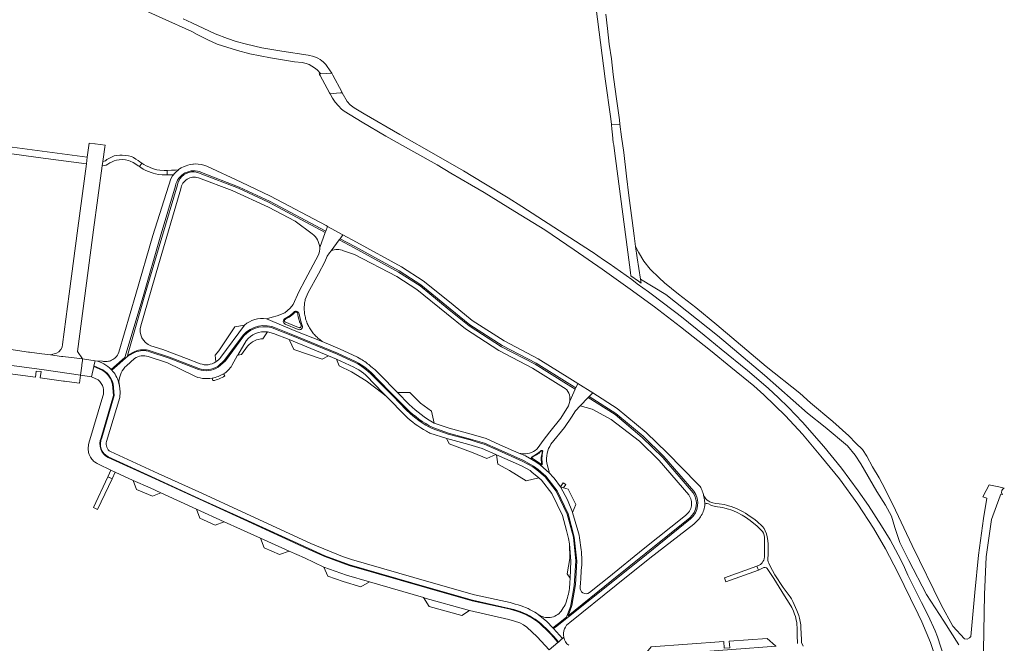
# Model space of a CAD drawing. Extents: x 152825 to 164088, y 457113 to 463005.
# Tile 305 of 364: x 158941 to 159278, y 461232 to 461445. Entities that reach past the tile are written whole.
import ezdxf

# ---------------------------------------------------------------- set-up
doc = ezdxf.new("R2010")
doc.units = 0
doc.header["$LTSCALE"] = 0.5
for name, color, linetype, lineweight in [('B-PV-VH-GESLOTENVERHARDING_ASFALT-GV', 251, 'CONTINUOUS', 18), ('B-PV-VH-GESLOTENVERHARDING_BETON-GV', 251, 'CONTINUOUS', 18), ('B-PV-VH-HALFVERHARDING-GV', 251, 'CONTINUOUS', 18), ('B-PV-VH-HALFVERHARDING_GRASBETONSTEEN-GV', 251, 'CONTINUOUS', 18), ('B-PV-VH-ONVERHARD-GV', 251, 'CONTINUOUS', 18), ('B-PV-VH-ONVERHARD_ZAND-GV', 251, 'CONTINUOUS', 18), ('B-PV-VH-OPENVERHARDING-GV', 251, 'CONTINUOUS', 18), ('B-PV-VH-OPENVERHARDING_BETONSTRAATSTEEN-GV', 251, 'CONTINUOUS', 18), ('B-PV-VH-OPENVERHARDING_SIERBESTRATING-GV', 251, 'CONTINUOUS', 18), ('B-PV-VH-OPENVERHARDING_STRAATBAKSTEEN-GV', 251, 'CONTINUOUS', 18)]:
    doc.layers.add(name, color=color, linetype=linetype, lineweight=lineweight)

msp = doc.modelspace()

# ---------------------------------------------------------------- linework, layer by layer
at = {"layer": 'B-PV-VH-GESLOTENVERHARDING_ASFALT-GV', "flags": 128}
for points in [[(158969.59, 461454.678), (159000, 461440.899), (159001.835, 461439.881), (159005.435, 461438.021), (159008.632, 461436.622), (159011.991, 461435.529), (159015.534, 461434.435), (159019.78, 461433.268), (159026.893, 461431.853), (159035.117, 461430.555), (159037.69, 461430.303), (159039.047, 461429.975), (159040.095, 461429.571), (159041.861, 461428.491), (159042.8, 461427.837), (159044.003, 461426.422), (159045.974, 461426.553), (159047.459, 461426.667), (159047.516, 461426.667), (159047.813, 461426.675), (159046.259, 461428.995), (159045.813, 461429.609), (159045.331, 461430.123), (159044.913, 461430.504), (159044.422, 461430.888), (159043.781, 461431.374), (159043.088, 461431.738), (159041.654, 461432.307), (159039.718, 461432.774), (159030.788, 461434.123), (159023.879, 461435.349), (159018.683, 461436.554), (159015.094, 461437.456), (159012.186, 461438.528), (159007.967, 461440.073), (159000, 461443.836), (158996.995, 461445.223)], [(159257.159, 461226.777), (159254.83, 461234.157), (159253.988, 461236.205), (159251.626, 461241.422), (159249.289, 461245.84), (159244.691, 461255.285), (159243.492, 461257.884), (159242.244, 461260.47), (159238.567, 461267.246), (159235.614, 461272.068), (159231.206, 461279.038), (159227.722, 461283.991), (159222.036, 461291.732), (159215.96, 461299.183), (159208.707, 461307.431), (159203.908, 461312.438), (159200.335, 461315.863), (159197.037, 461318.942), (159194.573, 461321.125), (159189.896, 461325.073), (159180.807, 461332.467), (159175.022, 461337.189), (159167.279, 461343.491), (159165.41, 461344.924), (159163.536, 461346.35), (159161.658, 461347.77), (159159.775, 461349.184), (159157.887, 461350.591), (159155.994, 461351.991), (159154.096, 461353.386), (159152.194, 461354.773), (159150.287, 461356.155), (159148.375, 461357.53), (159146.458, 461358.898), (159144.537, 461360.26), (159142.612, 461361.615), (159140.681, 461362.964), (159138.747, 461364.306), (159136.807, 461365.642), (159136.578, 461365.799), (159112.787, 461381.131), (159108.077, 461384.044), (159099.805, 461389.107), (159092.767, 461393.35), (159083.518, 461398.67), (159071.053, 461405.731), (159058.868, 461412.798), (159055.484, 461414.839), (159054.139, 461415.854), (159053.069, 461417.022), (159051.37, 461419.949), (159051.094, 461419.927), (159050.796, 461419.903), (159049.457, 461419.795), (159047.306, 461419.621), (159047.219, 461419.614), (159048.038, 461418.114), (159048.96, 461416.773), (159050.09, 461415.455), (159051.16, 461414.391), (159051.988, 461413.74), (159058.163, 461409.896), (159066.285, 461405.139), (159075.867, 461399.832), (159083.846, 461395.354), (159088.522, 461392.491), (159095.563, 461388.407), (159099.847, 461385.879), (159110.362, 461379.439), (159120.576, 461373.135), (159130.628, 461366.379), (159140.155, 461359.749), (159149.817, 461352.889), (159158.041, 461346.89), (159166.957, 461340.09), (159177.209, 461331.922), (159184.206, 461326.24), (159192.006, 461319.858), (159195.387, 461316.859), (159202.797, 461309.617), (159208.691, 461303.339), (159214.971, 461295.896), (159221.344, 461288.087), (159227.521, 461279.508), (159232.957, 461271.287), (159236.999, 461264.209), (159241.21, 461256.171), (159245.555, 461247.227), (159248.198, 461241.931), (159249.395, 461239.33), (159252.35, 461232.199), (159256.014, 461221.18)], [(159127.142, 461234.002), (159126.66, 461233.597), (159126.205, 461233.214), (159125.237, 461232.4), (159125.03, 461232.225), (159122.047, 461229.717)]]:
    msp.add_lwpolyline(points, dxfattribs=at)
msp.add_lwpolyline([(159047.933, 461426.449), (159047.813, 461426.675), (159047.516, 461426.667), (159047.459, 461426.667), (159045.974, 461426.553), (159043.512, 461426.389), (159043.628, 461426.176), (159043.811, 461425.842), (159047.023, 461419.963), (159047.219, 461419.614), (159047.306, 461419.621), (159049.457, 461419.795), (159050.796, 461419.903), (159051.094, 461419.927), (159051.37, 461419.949), (159051.202, 461420.267), (159048.176, 461425.989)], close=True, dxfattribs=at)
at = {"layer": 'B-PV-VH-GESLOTENVERHARDING_ASFALT-GV'}
msp.add_lwpolyline([(159128.773, 461231.273, -0.230037), (159127.142, 461234.002)], format="xyb", dxfattribs=at)
at = {"layer": 'B-PV-VH-GESLOTENVERHARDING_BETON-GV'}
for points in [[(159031.862, 461342.89, 0.6775107), (159031.852, 461340.983)], [(159036.625, 461344.464, 0.6599386), (159034.889, 461345.049)], [(159036.362, 461339.143, 0.6762225), (159037.713, 461340.473)], [(159116.266, 461295.687, 0.6182312), (159116.219, 461294.76)]]:
    msp.add_lwpolyline(points, format="xyb", dxfattribs=at)
at = {"layer": 'B-PV-VH-GESLOTENVERHARDING_BETON-GV', "flags": 128}
for points in [[(159031.811, 461341.709), (159031.722, 461341.834), (159031.671, 461341.931), (159031.648, 461342.032), (159031.63, 461342.151), (159031.648, 461342.276), (159031.671, 461342.391), (159031.736, 461342.51), (159031.828, 461342.584), (159032.105, 461342.748), (159032.562, 461342.947), (159033.205, 461343.31), (159033.673, 461343.625), (159034.153, 461344.011), (159034.691, 461344.468), (159035.23, 461345.006), (159035.429, 461345.076), (159035.686, 461345.076), (159035.862, 461345.017), (159036.014, 461344.924), (159036.119, 461344.772), (159036.154, 461344.596), (159036.213, 461344.082), (159036.33, 461343.415), (159036.505, 461342.712), (159036.634, 461342.256), (159036.727, 461341.94), (159036.821, 461341.694), (159036.973, 461341.355), (159037.291, 461340.523), (159037.301, 461340.377), (159037.285, 461340.187), (159037.258, 461340.051), (159037.19, 461339.938), (159037.067, 461339.843), (159036.89, 461339.761), (159036.727, 461339.743), (159036.412, 461339.83)], [(159116.252, 461295.17), (159116.202, 461295.292), (159116.193, 461295.378), (159116.202, 461295.448), (159116.247, 461295.527), (159116.351, 461295.599), (159116.497, 461295.682), (159116.792, 461295.826), (159117.08, 461295.955), (159117.765, 461296.301), (159118.262, 461296.639), (159118.615, 461296.913), (159118.917, 461297.201), (159119.242, 461297.583), (159119.357, 461297.648), (159119.508, 461297.662), (159119.602, 461297.64), (159119.695, 461297.568), (159119.739, 461297.496), (159119.739, 461297.352), (159119.667, 461296.992), (159119.45, 461295.89), (159119.407, 461295.545), (159119.371, 461295.105), (159119.364, 461294.645), (159119.386, 461294.335), (159119.414, 461293.946), (159119.429, 461293.593), (159119.443, 461293.442), (159119.422, 461293.348), (159119.335, 461293.255), (159119.198, 461293.226), (159119.083, 461293.276)]]:
    msp.add_lwpolyline(points, close=True, dxfattribs=at)
for points in [[(159034.889, 461345.049), (159033.559, 461343.856), (159031.862, 461342.89)], [(159037.713, 461340.473), (159037.098, 461342.298), (159036.625, 461344.464)], [(159031.852, 461340.983), (159036.362, 461339.143)], [(159116.219, 461294.76), (159117.538, 461293.923), (159119.023, 461292.905), (159119.195, 461292.902), (159119.324, 461292.893), (159119.461, 461292.907), (159119.535, 461292.939), (159119.654, 461293.021), (159119.723, 461293.141), (159119.741, 461293.269), (159119.755, 461293.448), (159119.718, 461293.759), (159119.645, 461294.117), (159119.612, 461294.31), (159119.599, 461294.631), (159119.608, 461294.975), (159119.622, 461295.265), (159119.663, 461295.801), (159119.7, 461296.229), (159119.736, 461296.545), (159119.782, 461296.77), (159119.865, 461297.246), (159119.897, 461297.416), (159119.888, 461297.526), (159119.842, 461297.65), (159119.782, 461297.729), (159119.695, 461297.784), (159119.526, 461297.798), (159119.415, 461297.793), (159119.333, 461297.77), (159119.164, 461297.616), (159118.61, 461297.114), (159117.382, 461296.276), (159116.266, 461295.687)]]:
    msp.add_lwpolyline(points, dxfattribs=at)
at = {"layer": 'B-PV-VH-HALFVERHARDING-GV', "flags": 128}
for points in [[(158969.546, 461396.536), (158969.347, 461395.054), (158970.154, 461395.127), (158970.649, 461395.237), (158971.272, 461395.572), (158971.959, 461396.002), (158972.71, 461396.431), (158973.492, 461396.733), (158974.275, 461396.972), (158975.184, 461397.05), (158976.318, 461397.128), (158977.323, 461397.015), (158978.328, 461396.838), (158978.918, 461396.566), (158979.891, 461396.133), (158980.832, 461395.605), (158981.677, 461395.046), (158982.075, 461394.774), (158982.094, 461394.761), (158982.894, 461395.934), (158982.237, 461396.337), (158981.584, 461396.801), (158980.834, 461397.328), (158979.989, 461397.824), (158979.335, 461398.16), (158978.33, 461398.401), (158977.357, 461398.546), (158976.192, 461398.66), (158975.41, 461398.709), (158974.309, 461398.567), (158973.463, 461398.425), (158972.744, 461398.091), (158971.802, 461397.693), (158970.923, 461397.136), (158970.428, 461396.769), (158970.061, 461396.626)], [(158991.53, 461391.958), (158993.385, 461391.996), (158993.718, 461392.003), (158993.933, 461392.287), (158994.54, 461392.913), (158995.435, 461393.692), (158994.361, 461393.51), (158993.037, 461393.528), (158991.648, 461393.45), (158991.499, 461393.444)]]:
    msp.add_lwpolyline(points, close=True, dxfattribs=at)
at = {"layer": 'B-PV-VH-HALFVERHARDING_GRASBETONSTEEN-GV', "flags": 128}
msp.add_lwpolyline([(159181.918, 461230.282), (159181.74, 461232.548), (159156.942, 461230.713), (159154.382, 461227.739), (159154.182, 461227.53), (159199.634, 461230.946), (159199.395, 461231.141), (159196.561, 461233.645), (159183.651, 461232.69), (159183.811, 461230.432)], close=True, dxfattribs=at)
at = {"layer": 'B-PV-VH-ONVERHARD-GV', "flags": 128}
msp.add_lwpolyline([(159208.921, 461231.022), (159208.326, 461232.181), (159208.286, 461233.156), (159208.115, 461237.305), (159208.066, 461238.285), (159207.825, 461239.395), (159207.6, 461240.536), (159207.359, 461241.452), (159206.714, 461243.179), (159206.296, 461244.175), (159205.364, 461246.281), (159204.897, 461247.133), (159204.431, 461247.84), (159202.096, 461251.062), (159199.229, 461255.388), (159197.656, 461258.314), (159197.131, 461259.339), (159196.923, 461259.818), (159196.827, 461260.392), (159196.763, 461261.051), (159196.875, 461262.009), (159196.955, 461263.381), (159196.939, 461264.53), (159196.907, 461265.855), (159196.842, 461267.09), (159196.619, 461268.319), (159196.315, 461269.34), (159195.948, 461270.329), (159195.517, 461271.175), (159195.006, 461271.893), (159193.096, 461273.618), (159191.984, 461274.416), (159191.089, 461275.085), (159189.988, 461275.871), (159189.189, 461276.355), (159188.354, 461276.846), (159186.838, 461277.683), (159186.051, 461278.017), (159184.279, 461278.668), (159183.423, 461278.943), (159182.725, 461279.159), (159181.837, 461279.348), (159180.156, 461279.604), (159179.035, 461279.761), (159178.02, 461279.92), (159177.558, 461280.038), (159177.047, 461280.254), (159176.693, 461280.461), (159176.425, 461280.626), (159175.946, 461280.942), (159175.582, 461281.326), (159175.399, 461281.585), (159174.865, 461282.448), (159174.965, 461282.014), (159175.046, 461281.612), (159175.094, 461281.345), (159175.135, 461281.092), (159175.18, 461280.773), (159175.21, 461280.54), (159175.244, 461280.214), (159175.271, 461279.903), (159175.295, 461279.519), (159175.554, 461279.643), (159175.737, 461279.708), (159175.891, 461279.733), (159176.114, 461279.746), (159176.497, 461279.588), (159177.323, 461279.175), (159177.995, 461278.956), (159178.432, 461278.772), (159178.987, 461278.637), (159179.575, 461278.553), (159180.515, 461278.436), (159181.305, 461278.285), (159182.095, 461278.134), (159183.333, 461277.814), (159184.222, 461277.531), (159185.118, 461277.208), (159186.317, 461276.687), (159188.081, 461275.757), (159189.165, 461275.059), (159190.771, 461273.954), (159193.201, 461271.952), (159194.308, 461270.875), (159194.975, 461270.125), (159195.298, 461269.583), (159195.507, 461268.864), (159195.647, 461268.041), (159195.688, 461267.408), (159195.677, 461265.367), (159195.625, 461261.49), (159195.553, 461260.836), (159195.407, 461260.369), (159195.147, 461259.847), (159194.918, 461259.494), (159194.586, 461259.141), (159194.264, 461258.84), (159193.817, 461258.622), (159193.075, 461258.336), (159193.578, 461256.985), (159195.496, 461257.85), (159195.923, 461257.85), (159196.301, 461257.751), (159196.597, 461257.538), (159198.836, 461254.039), (159200.718, 461251.139), (159202.559, 461248.19), (159204.104, 461245.627), (159204.968, 461244.164), (159205.578, 461242.963), (159205.975, 461241.967), (159206.279, 461241.063), (159206.483, 461239.882), (159206.676, 461239.039), (159206.768, 461238.368), (159206.839, 461237.23), (159206.87, 461235.734), (159206.89, 461234.167), (159206.945, 461232.516), (159206.897, 461231.9)], dxfattribs=at)
at = {"layer": 'B-PV-VH-ONVERHARD_ZAND-GV', "flags": 128}
for points in [[(159137.595, 461453.181), (159141.238, 461424.743), (159143.126, 461411.077), (159143.359, 461409.125), (159143.365, 461409.126), (159146.289, 461409.27), (159146.108, 461410.709), (159145.244, 461417.063), (159144.58, 461422.002), (159144.01, 461426.254), (159143.337, 461431.603), (159142.625, 461436.534), (159141.99, 461441.922), (159141.409, 461446.759)], [(159270.409, 461223.271), (159270.899, 461248.671), (159271.428, 461261.547), (159273.192, 461274.247), (159276.211, 461282.335), (159276.41, 461282.868), (159277.049, 461282.737), (159276.749, 461282.972), (159276.629, 461283.572), (159276.75, 461284.078), (159276.818, 461284.201), (159276.951, 461284.438), (159277.175, 461284.695), (159277.62, 461284.979), (159275.773, 461285.365), (159272.867, 461285.973), (159272.462, 461286.058), (159271.476, 461284.176), (159270.323, 461281.976), (159271.636, 461281.582), (159270.462, 461274.637), (159268.843, 461262.046), (159267.516, 461249.266), (159266.198, 461234.305), (159265.732, 461233.84), (159264.982, 461233.42), (159263.971, 461233.5), (159260.055, 461237.865), (159255.993, 461245.128), (159246.09, 461265.391), (159239.547, 461279.383), (159235.876, 461286.531), (159234.892, 461288.495), (159232.608, 461292.25), (159230.662, 461295.886), (159229.173, 461298.126), (159226.868, 461300.358), (159224.463, 461302.836), (159219.025, 461307.682), (159211.352, 461314.13), (159207.764, 461317.387), (159196.297, 461326.506), (159179.345, 461340.705), (159172.184, 461346.59), (159166.297, 461351.205), (159161.461, 461355.02), (159159.643, 461356.764), (159156.568, 461359.762), (159154.489, 461362.46), (159152.596, 461365.558), (159152.467, 461365.816), (159151.64, 461367.481), (159152.189, 461363.569), (159153.324, 461356.363), (159161.909, 461351.047), (159179.564, 461337.038), (159195.652, 461323.53), (159210.389, 461310.511), (159216.452, 461305.815), (159224.013, 461299.447), (159226.658, 461296.242), (159228.564, 461293.275), (159234.044, 461283.819), (159237.006, 461279.159), (159239.094, 461275.363), (159240.204, 461271.522), (159241.927, 461266.42), (159244.979, 461260.238), (159251.025, 461248.612), (159256.938, 461239.53), (159262.112, 461231.472)]]:
    msp.add_lwpolyline(points, dxfattribs=at)
msp.add_lwpolyline([(159153.543, 461354.973), (159153.324, 461356.363), (159152.189, 461363.569), (159151.64, 461367.481), (159151.135, 461371.079), (159150.437, 461376.323), (159149.364, 461384.867), (159148.554, 461391.459), (159147.588, 461399.54), (159146.837, 461404.9), (159146.289, 461409.27), (159143.365, 461409.126), (159143.359, 461409.125), (159143.366, 461409.07), (159143.54, 461407.615), (159143.742, 461405.59), (159144.002, 461402.976), (159144.129, 461402.021), (159144.381, 461400.115), (159149.888, 461358.578), (159150.036, 461357.458), (159152.581, 461355.658)], close=True, dxfattribs=at)
at = {"layer": 'B-PV-VH-OPENVERHARDING-GV', "flags": 128}
for points in [[(158982.894, 461395.934), (158982.094, 461394.761), (158982.537, 461394.47), (158983.382, 461393.91), (158984.259, 461393.478), (158985.168, 461393.11), (158986.046, 461392.773), (158986.763, 461392.533), (158987.609, 461392.26), (158988.614, 461392.083), (158989.811, 461392.002), (158991.231, 461391.952), (158991.53, 461391.958), (158991.499, 461393.444), (158990.515, 461393.404), (158989.095, 461393.518), (158987.994, 461393.663), (158986.83, 461393.968), (158985.952, 461394.337), (158985.235, 461394.641), (158984.421, 461395.009), (158983.608, 461395.441)], [(158966.396, 461278.36), (158967.753, 461277.639), (158972.7, 461288.129), (158971.259, 461288.844)], [(159181.989, 461254.35), (159182.468, 461253.007), (159193.578, 461256.985), (159193.075, 461258.336)]]:
    msp.add_lwpolyline(points, close=True, dxfattribs=at)
at = {"layer": 'B-PV-VH-OPENVERHARDING_BETONSTRAATSTEEN-GV'}
for points in [[(159025.878, 461338.292, 0.2748403), (159018.509, 461335.284)], [(159019.047, 461333.445, -0.2264254), (159024.253, 461335.938)], [(159061.352, 461321.487, 0.1087568), (159055.293, 461326.278)], [(159010.837, 461323.975, -0.0974112), (159006.956, 461322.555)], [(159007.16, 461321.659, 0.1144759), (159011.275, 461323.326)]]:
    msp.add_lwpolyline(points, format="xyb", dxfattribs=at)
at = {"layer": 'B-PV-VH-OPENVERHARDING_BETONSTRAATSTEEN-GV', "flags": 128}
for points in [[(159024.253, 461335.938), (159025.878, 461338.292)], [(159018.509, 461335.284), (159015.676, 461330.398), (159015.638, 461330.331), (159016.997, 461330.554), (159019.047, 461333.445)], [(159049.463, 461329.002), (159050.367, 461326.705), (159054.485, 461324.685), (159059.504, 461321.615), (159065.296, 461317.232), (159066.456, 461316.273), (159061.352, 461321.487)], [(159055.293, 461326.278), (159049.463, 461329.002)], [(159006.956, 461322.555), (159007.16, 461321.659)], [(159011.275, 461323.326), (159010.837, 461323.975)]]:
    msp.add_lwpolyline(points, dxfattribs=at)
for points in [[(159046.709, 461330.12), (159033.288, 461335.668), (159033.487, 461335.229), (159034.865, 461332.254), (159044.478, 461329.008)], [(159087.106, 461301.873), (159087.169, 461301.739), (159087.871, 461300.116), (159096.124, 461296.959), (159100.749, 461295.025), (159103.893, 461296.383), (159103.849, 461296.402), (159099.247, 461298.432), (159094.626, 461299.8)], [(159104.055, 461296.312), (159104.584, 461293.181), (159108.493, 461290.998), (159114.27, 461287.47), (159118.531, 461288.517), (159116.16, 461290.435), (159115.571, 461290.975), (159112.603, 461292.589)], [(158971.331, 461289.006), (158971.259, 461288.844), (158971.585, 461288.682), (158972.7, 461288.129), (158973.748, 461290.454), (158972.277, 461291.138)], [(159126.837, 461286.802), (159125.928, 461285.393), (159127.011, 461285.09), (159127.769, 461286.22)], [(159129.048, 461265.947), (159129.106, 461260.948), (159128.199, 461255.696), (159129.231, 461254.206), (159129.479, 461260.004)]]:
    msp.add_lwpolyline(points, close=True, dxfattribs=at)
at = {"layer": 'B-PV-VH-OPENVERHARDING_SIERBESTRATING-GV', "flags": 128}
for points in [[(159050.631, 461370.088), (159051.634, 461371.452), (159046.354, 461374.291), (159045.746, 461372.678), (159045.591, 461372.265), (159043.661, 461367.144)], [(159043.301, 461364.652), (159038.75, 461356.052), (159036.544, 461351.935), (159034.638, 461347.705), (159033.629, 461346.37), (159031.745, 461344.87), (159029.085, 461343.79), (159027.456, 461343.309), (159025.458, 461342.72), (159035.556, 461338.589), (159044.519, 461335.019), (159043.733, 461335.683), (159043.402, 461335.939), (159043.079, 461336.205), (159042.765, 461336.481), (159042.459, 461336.767), (159042.162, 461337.063), (159041.875, 461337.367), (159041.598, 461337.681), (159041.331, 461338.003), (159041.074, 461338.333), (159040.827, 461338.671), (159040.591, 461339.017), (159040.366, 461339.37), (159040.153, 461339.729), (159039.95, 461340.096), (159039.76, 461340.468), (159039.581, 461340.847), (159039.414, 461341.23), (159039.259, 461341.619), (159039.117, 461342.013), (159038.987, 461342.411), (159038.869, 461342.812), (159038.765, 461343.217), (159038.673, 461343.626), (159038.593, 461344.037), (159038.527, 461344.45), (159038.474, 461344.865), (159038.434, 461345.281), (159038.407, 461345.699), (159038.393, 461346.117), (159038.392, 461346.536), (159038.405, 461346.954), (159038.43, 461347.372), (159038.469, 461347.789), (159038.52, 461348.204), (159038.585, 461348.617), (159038.663, 461349.029), (159038.733, 461349.35), (159039.736, 461351.757), (159043.279, 461358.089), (159045.444, 461362.227), (159046.211, 461364.12), (159046.981, 461365.344), (159047.609, 461365.98), (159050.349, 461369.705), (159050.631, 461370.088)], [(159031.862, 461342.89), (159033.559, 461343.856), (159034.889, 461345.049)], [(159036.625, 461344.464), (159037.098, 461342.298), (159037.713, 461340.473)], [(159009.883, 461329.733), (159017.976, 461340.591), (159017.985, 461340.599), (159017.999, 461340.612), (159014.68, 461340.09), (159009.205, 461331.813), (159007.901, 461330.352), (159008.18, 461328.059)], [(159036.362, 461339.143), (159031.852, 461340.983)], [(159131.166, 461319.175), (159130.956, 461318.698), (159129.166, 461314.629), (159128.669, 461313.106), (159126.089, 461308.87), (159122.331, 461304.209), (159120.015, 461301.273), (159118.363, 461298.802)], [(159122.703, 461299.945), (159127.302, 461305.645), (159129.75, 461309.244), (159131.103, 461311.405), (159132.711, 461313.071), (159135.423, 461315.882), (159135.784, 461316.256), (159137.003, 461317.52), (159131.851, 461320.732), (159131.166, 461319.175)], [(159082.808, 461307.183), (159081.909, 461311.215), (159078.081, 461314.008), (159074.459, 461317.592), (159070.297, 461317.587)], [(159070.297, 461317.587), (159074.268, 461313.492)], [(159113.25, 461296.647), (159111.67, 461296.931), (159113.951, 461295.943), (159116.219, 461294.76)], [(159116.266, 461295.687), (159117.382, 461296.276), (159118.61, 461297.114), (159119.164, 461297.616), (159119.333, 461297.77), (159119.415, 461297.793), (159119.526, 461297.798), (159119.695, 461297.784), (159119.782, 461297.729), (159119.842, 461297.65), (159119.888, 461297.526), (159119.897, 461297.416), (159119.865, 461297.246), (159119.782, 461296.77), (159119.736, 461296.545), (159119.7, 461296.229), (159119.663, 461295.801), (159119.622, 461295.265), (159119.608, 461294.975), (159119.599, 461294.631), (159119.612, 461294.31), (159119.645, 461294.117), (159119.718, 461293.759), (159119.755, 461293.448), (159119.741, 461293.269), (159119.723, 461293.141), (159119.654, 461293.021), (159119.535, 461292.939), (159119.461, 461292.907), (159119.324, 461292.893), (159119.195, 461292.902), (159119.023, 461292.905), (159119.083, 461292.849), (159122.14, 461290.141), (159122.238, 461290.038), (159121.241, 461293.472)]]:
    msp.add_lwpolyline(points, dxfattribs=at)
at = {"layer": 'B-PV-VH-OPENVERHARDING_SIERBESTRATING-GV'}
for points in [[(159043.661, 461367.144, -0.1017733), (159043.301, 461364.652)], [(159031.852, 461340.983, -0.6775107), (159031.862, 461342.89)], [(159034.889, 461345.049, -0.6599386), (159036.625, 461344.464)], [(159037.713, 461340.473, -0.6762225), (159036.362, 461339.143)], [(159008.18, 461328.059, 0.0997829), (159009.883, 461329.733)], [(159074.268, 461313.492, 0.0643817), (159082.808, 461307.183)], [(159118.363, 461298.802, -0.2275694), (159113.25, 461296.647)], [(159121.241, 461293.472, -0.1790401), (159122.703, 461299.945)], [(159116.219, 461294.76, -0.6182312), (159116.266, 461295.687)]]:
    msp.add_lwpolyline(points, format="xyb", dxfattribs=at)
at = {"layer": 'B-PV-VH-OPENVERHARDING_SIERBESTRATING-GV', "flags": 128}
for points in [[(158989.394, 461283.38), (158985.77, 461285.06), (158979.911, 461287.583), (158981.079, 461284.534), (158986.533, 461282.171)], [(159130.113, 461276.636), (159131.186, 461279.42), (159128.629, 461284.636), (159127.011, 461285.09), (159125.928, 461285.393), (159128.361, 461280.929), (159130.073, 461276.773)], [(159010.999, 461273.451), (159001.538, 461277.75), (159002.684, 461274.709), (159007.979, 461272.261)], [(159033.232, 461263.458), (159023.478, 461267.826), (159024.665, 461264.614), (159029.897, 461262.248)], [(159060.646, 461252.942), (159052.865, 461255.203), (159045.067, 461257.994), (159046.503, 461254.833), (159051.665, 461253.075), (159057.725, 461251.26)], [(159094.878, 461243.111), (159079.265, 461247.532), (159079.152, 461247.565), (159081.042, 461244.576), (159092.234, 461241.483)]]:
    msp.add_lwpolyline(points, close=True, dxfattribs=at)
at = {"layer": 'B-PV-VH-OPENVERHARDING_STRAATBAKSTEEN-GV', "flags": 128}
for points in [[(158964.238, 461397.956), (158936.87, 461401.659), (158934.482, 461402.276), (158932.249, 461403.761), (158924.259, 461412.722), (158913.768, 461424.601), (158912.1, 461423.124), (158926.234, 461407.043)], [(158970.202, 461401.436), (158970.305, 461402.075), (158966.982, 461402.48), (158966.794, 461402.512), (158964.881, 461402.791), (158964.238, 461397.956), (158963.945, 461395.745), (158961.076, 461373.754), (158958.112, 461351.306), (158955.802, 461334.017)], [(158934.174, 461378.756), (158936.896, 461399.35), (158947.41, 461397.885), (158963.945, 461395.745), (158964.238, 461397.956)], [(158953.776, 461331.024), (158951.7, 461330.455), (158955.425, 461329.956), (158955.849, 461329.884), (158962.625, 461329.09), (158960.958, 461331.558), (158963.454, 461350.651), (158966.417, 461373.177), (158969.347, 461395.054), (158969.546, 461396.536), (158970.202, 461401.436)], [(159003.248, 461392.78), (159016.123, 461387.728), (159026.468, 461382.974), (159045.746, 461372.678), (159046.354, 461374.291), (159045.831, 461374.595), (159026.9, 461384.611), (159016.808, 461389.388), (159005.134, 461394.851), (159004.073, 461395.246), (159003.207, 461395.451), (159002.195, 461395.601), (159001.34, 461395.649), (159000.56, 461395.613), (159000.306, 461395.601), (158999.424, 461395.468), (158998.633, 461395.286), (158997.995, 461395.076), (158997.308, 461394.804), (158996.372, 461394.319), (158995.457, 461393.711), (158995.435, 461393.692), (158994.54, 461392.913), (158993.933, 461392.287), (158993.718, 461392.003), (158993.388, 461391.566), (158992.781, 461390.6), (158986.617, 461371.19), (158980.807, 461351.227), (158975.021, 461331.364), (158974.787, 461330.825), (158974.552, 461330.41), (158974.18, 461329.901), (158973.908, 461329.605), (158973.649, 461329.36), (158973.364, 461329.144), (158972.928, 461328.852), (158972.555, 461328.645), (158972.138, 461328.469), (158971.81, 461328.36), (158971.463, 461328.273), (158971.03, 461328.2), (158970.662, 461328.168), (158970.186, 461328.171), (158969.832, 461328.21), (158969.485, 461328.259), (158966.914, 461328.479)], [(158980.453, 461331.65), (158978.088, 461330.362), (158977.938, 461330.231), (158983.738, 461350.148), (158989.7, 461370.573), (158995.024, 461388.549), (158995.191, 461389.137), (158995.516, 461389.902), (158995.993, 461390.693), (158996.597, 461391.402), (158997.281, 461391.953), (158998.024, 461392.397), (158998.949, 461392.754), (158999.842, 461392.919), (159000.668, 461392.952), (159001.408, 461392.868), (159002.034, 461392.712), (159002.815, 461392.412), (159015.968, 461387.369), (159026.192, 461382.597), (159045.591, 461372.265), (159045.746, 461372.678), (159026.468, 461382.974), (159016.123, 461387.728), (159003.248, 461392.78)], [(159043.661, 461367.144), (159045.591, 461372.265), (159026.192, 461382.597), (159015.968, 461387.369), (159002.815, 461392.412), (159002.034, 461392.712), (159001.408, 461392.868), (159000.668, 461392.952), (158999.842, 461392.919), (158998.949, 461392.754), (158998.024, 461392.397), (158997.281, 461391.953), (158996.597, 461391.402), (158995.993, 461390.693), (158995.516, 461389.902), (158995.191, 461389.137), (158995.024, 461388.549), (158989.7, 461370.573), (158983.738, 461350.148), (158977.938, 461330.231), (158978.088, 461330.362), (158980.453, 461331.65)], [(159002.222, 461390.911), (159013.776, 461386.57), (159026.22, 461380.901), (159035.275, 461376.082), (159041.074, 461371.834)], [(158994.356, 461388.177), (158989.191, 461370.613), (158983.311, 461350.392), (158977.136, 461329.532), (158972.455, 461325.451), (158972.548, 461325.353), (158972.637, 461325.257), (158978.244, 461330.09), (158980.565, 461331.368)], [(158972.455, 461325.451), (158977.136, 461329.532), (158983.311, 461350.392), (158989.191, 461370.613), (158994.356, 461388.177)], [(158982.569, 461340.432), (158988.605, 461361.167), (158996.245, 461387.215)], [(159130.956, 461318.698), (159127.973, 461320.579), (159117.326, 461327.282), (159105.759, 461333.263), (159094.704, 461340.366), (159087.865, 461345.877), (159077.947, 461354.019), (159070.622, 461358.665), (159055.445, 461366.965), (159050.349, 461369.705), (159047.609, 461365.98)], [(159051.817, 461366.03), (159055.552, 461364.686), (159069.992, 461357.208), (159076.849, 461352.837), (159086.981, 461344.566), (159093.493, 461339.306), (159104.912, 461331.928), (159116.425, 461325.945), (159127.035, 461319.356)], [(159070.297, 461317.587), (159064.058, 461323.918), (159063.921, 461324.057), (159063.718, 461324.26), (159063.49, 461324.484), (159063.255, 461324.711), (159062.958, 461324.992), (159062.7, 461325.231), (159062.498, 461325.415), (159062.142, 461325.731), (159061.635, 461326.167), (159061.2, 461326.528), (159060.782, 461326.864), (159060.412, 461327.154), (159060.015, 461327.455), (159059.533, 461327.809), (159059.044, 461328.156), (159058.687, 461328.401), (159058.2, 461328.724), (159057.694, 461329.049), (159057.173, 461329.37), (159056.615, 461329.701), (159050.427, 461332.556), (159044.519, 461335.019), (159035.556, 461338.589), (159025.458, 461342.72)], [(159017.999, 461340.612), (159017.985, 461340.599), (159017.976, 461340.591), (159009.883, 461329.733)], [(159028.593, 461339.278), (159033.772, 461337.205), (159049.652, 461330.734), (159055.747, 461327.904)], [(159055.747, 461327.904), (159049.652, 461330.734), (159033.772, 461337.205), (159028.593, 461339.278)], [(159055.903, 461328.213), (159049.788, 461331.039), (159033.869, 461337.511), (159028.742, 461339.594)], [(159028.742, 461339.594), (159033.869, 461337.511), (159049.788, 461331.039), (159055.903, 461328.213)], [(159017.543, 461337.183), (159011.178, 461328.653), (159008.846, 461326.533)], [(159008.846, 461326.533), (159011.178, 461328.653), (159017.543, 461337.183)], [(159008.987, 461326.227), (159011.444, 461328.456), (159017.801, 461336.977)], [(159017.801, 461336.977), (159011.444, 461328.456), (159008.987, 461326.227)], [(159025.878, 461338.292), (159027.921, 461337.77), (159033.288, 461335.668), (159046.709, 461330.12), (159049.463, 461329.002), (159055.293, 461326.278)], [(158962.625, 461329.09), (158955.849, 461329.884), (158955.425, 461329.956), (158951.7, 461330.455), (158948.708, 461330.834), (158944.492, 461331.405), (158944.159, 461331.442), (158933.56, 461332.925)], [(159002.802, 461327.439), (158998.115, 461329.217), (158990.072, 461332.269), (158985.979, 461333.583)], [(159013.649, 461326.837), (159015.638, 461330.331), (159015.676, 461330.398), (159018.509, 461335.284)], [(158932.336, 461327.6), (158948.711, 461325.411), (158961.948, 461323.567), (158962.336, 461326.733), (158962.377, 461327.069), (158962.564, 461328.592), (158962.625, 461329.09)], [(158980.565, 461331.368), (158978.244, 461330.09), (158972.637, 461325.257)], [(158977.674, 461326.754), (158980.398, 461329.225)], [(158985.096, 461329.916), (158991.663, 461327.789), (159000.524, 461323.391)], [(158985.65, 461331.538), (158992.271, 461329.341), (159002.268, 461325.469)], [(159002.268, 461325.469), (158992.271, 461329.341), (158985.65, 461331.538)], [(159002.364, 461325.786), (158992.313, 461329.634), (158985.756, 461331.867)], [(158985.756, 461331.867), (158992.313, 461329.634), (159002.364, 461325.786)], [(158937.128, 461324.076), (158946.528, 461322.798), (158946.729, 461324.925), (158948.518, 461324.755), (158948.151, 461322.573), (158956.163, 461321.468), (158956.442, 461321.429), (158958.96, 461321.088), (158961.601, 461320.745), (158961.719, 461321.702), (158961.948, 461323.567), (158948.711, 461325.411), (158932.336, 461327.6)], [(158969.346, 461325.221), (158966.48, 461326.474), (158965.72, 461322.96), (158968.013, 461321.884)], [(158969.173, 461302.103), (158973.448, 461316.587), (158973.092, 461320.523), (158972.723, 461321.627), (158972.35, 461322.391), (158971.74, 461323.32), (158971.111, 461324.063), (158970.464, 461324.656), (158970.094, 461324.948), (158969.514, 461325.329), (158966.533, 461326.717), (158966.48, 461326.474), (158969.346, 461325.221)], [(158966.914, 461328.479), (158966.533, 461326.717), (158969.514, 461325.329), (158970.094, 461324.948), (158970.464, 461324.656), (158971.111, 461324.063), (158971.74, 461323.32), (158972.35, 461322.391), (158972.723, 461321.627), (158973.092, 461320.523), (158973.448, 461316.587), (158969.173, 461302.103)], [(158972.637, 461325.257), (158972.548, 461325.353), (158972.455, 461325.451)], [(159062.619, 461322.544), (159068.922, 461316.231), (159073.111, 461311.858), (159074.743, 461310.317), (159076.089, 461309.138), (159077.548, 461308.062), (159078.671, 461307.274), (159079.933, 461306.497), (159080.721, 461306.04), (159082.143, 461305.308), (159087.516, 461303.421), (159095.08, 461301.446), (159097.823, 461300.593), (159099.822, 461299.971), (159104.502, 461297.936), (159113.113, 461294.087), (159116.504, 461292.221), (159117.876, 461291.207), (159120.738, 461288.809), (159124.503, 461283.896), (159128.238, 461276.015), (159130.361, 461268.154), (159131.195, 461260.123), (159130.679, 461251.633), (159129.439, 461244.977), (159129.116, 461243.792), (159128.076, 461241.199), (159127.967, 461240.873), (159125.24, 461238.699), (159123.367, 461237.278), (159123.606, 461236.976), (159124.696, 461237.812), (159128.695, 461241.027), (159143.848, 461253.075), (159155.364, 461262.307), (159170.413, 461274.431)], [(159118.289, 461241.807), (159121.288, 461239.365), (159123.367, 461237.278), (159125.24, 461238.699), (159127.967, 461240.873), (159128.076, 461241.199), (159129.116, 461243.792), (159129.439, 461244.977), (159130.679, 461251.633), (159131.195, 461260.123), (159130.361, 461268.154), (159128.238, 461276.015), (159124.503, 461283.896), (159120.738, 461288.809), (159117.876, 461291.207), (159116.504, 461292.221), (159113.113, 461294.087), (159104.502, 461297.936), (159099.822, 461299.971), (159097.823, 461300.593), (159095.08, 461301.446), (159087.516, 461303.421), (159082.143, 461305.308), (159080.721, 461306.04), (159079.933, 461306.497), (159078.671, 461307.274), (159077.548, 461308.062), (159076.089, 461309.138), (159074.743, 461310.317), (159073.111, 461311.858), (159068.922, 461316.231), (159062.619, 461322.544)], [(159073.351, 461312.1), (159069.158, 461316.389), (159062.9, 461322.74)], [(159062.9, 461322.74), (159069.158, 461316.389), (159073.351, 461312.1)], [(158972.921, 461320.419), (158973.249, 461316.613), (158969.025, 461302.136)], [(158969.025, 461302.136), (158973.249, 461316.613), (158972.921, 461320.419)], [(158970.815, 461300.876), (158975.355, 461315.853), (158975.541, 461317.894), (158975.279, 461319.914), (158974.973, 461321.092)], [(158974.973, 461321.092), (158975.279, 461319.914), (158975.084, 461321.418)], [(159061.352, 461321.487), (159066.456, 461316.273), (159067.703, 461314.998), (159071.83, 461310.755), (159072.078, 461310.502), (159072.883, 461309.714), (159073.713, 461308.952), (159074.567, 461308.216), (159075.443, 461307.508), (159076.341, 461306.827), (159077.259, 461306.175), (159078.198, 461305.552), (159079.156, 461304.958), (159080.132, 461304.395), (159080.565, 461304.159), (159081.017, 461303.92), (159081.328, 461303.76), (159087.106, 461301.873), (159094.626, 461299.8), (159099.247, 461298.432), (159103.849, 461296.402), (159103.893, 461296.383), (159104.055, 461296.312), (159112.603, 461292.589), (159115.571, 461290.975), (159116.16, 461290.435), (159118.531, 461288.517), (159118.585, 461288.473), (159119.501, 461287.639), (159122.983, 461283.171), (159126.611, 461275.56), (159127.98, 461270.538), (159128.733, 461267.774), (159129.048, 461265.947), (159129.479, 461260.004), (159129.231, 461254.206), (159129.23, 461254.189), (159129.154, 461252.635)], [(159129.148, 461314.816), (159129.166, 461314.629), (159130.956, 461318.698)], [(158969.56, 461316.321), (158964.82, 461300.345), (158964.648, 461299.765), (158964.526, 461298.531), (158964.546, 461298.017), (158964.616, 461297.48), (158964.693, 461297.113), (158964.895, 461296.454), (158965.077, 461296.018), (158965.359, 461295.485), (158965.772, 461294.881), (158966.14, 461294.453), (158966.385, 461294.209), (158966.76, 461293.885), (158967.229, 461293.549), (158967.587, 461293.336), (158968.031, 461293.116), (158972.277, 461291.138), (158973.748, 461290.454), (158979.911, 461287.583), (158985.77, 461285.06), (158989.394, 461283.38), (159001.535, 461277.752), (159001.538, 461277.75), (159010.999, 461273.451), (159016.588, 461270.911), (159023.478, 461267.826), (159033.232, 461263.458), (159038.473, 461261.111), (159045.067, 461257.994), (159052.865, 461255.203), (159060.646, 461252.942), (159079.152, 461247.565), (159079.265, 461247.532), (159094.878, 461243.111)], [(159074.268, 461313.492), (159070.297, 461317.587)], [(159171.303, 461283.404), (159160.897, 461295.441), (159153.899, 461302.289), (159144.642, 461310.069), (159135.423, 461315.882), (159132.711, 461313.071), (159136.8, 461311.865), (159143.218, 461308.389), (159152.988, 461300.938), (159159.697, 461294.351), (159169.787, 461282.656)], [(159171.563, 461283.889), (159161.301, 461295.729), (159154.187, 461302.714), (159144.896, 461310.495), (159135.784, 461316.256), (159135.423, 461315.882), (159144.642, 461310.069), (159153.899, 461302.289), (159160.897, 461295.441), (159171.303, 461283.404)], [(159175.295, 461279.519), (159175.271, 461279.903), (159175.244, 461280.214), (159175.21, 461280.54), (159175.18, 461280.773), (159175.135, 461281.092), (159175.094, 461281.345), (159175.046, 461281.612), (159174.965, 461282.014), (159174.865, 461282.448), (159174.786, 461282.757), (159174.686, 461283.115), (159174.588, 461283.437), (159174.518, 461283.651), (159174.425, 461283.922), (159174.344, 461284.147), (159174.265, 461284.356), (159174.147, 461284.651), (159174.061, 461284.857), (159173.896, 461285.158), (159173.653, 461285.522), (159173.458, 461285.767), (159173.255, 461285.988), (159173.027, 461286.204), (159172.749, 461286.43), (159162.368, 461297.001), (159155.201, 461303.961), (159145.315, 461312.151), (159137.003, 461317.52), (159135.784, 461316.256), (159144.896, 461310.495), (159154.187, 461302.714), (159161.301, 461295.729), (159171.563, 461283.889)], [(159170.106, 461274.807), (159155.081, 461262.697), (159143.523, 461253.446), (159128.567, 461241.389), (159129.815, 461244.914), (159131.047, 461252.016), (159131.527, 461260.05), (159130.671, 461268.2), (159128.525, 461276.16), (159124.777, 461284.028), (159120.963, 461289.027), (159118.352, 461291.265), (159116.736, 461292.503), (159113.299, 461294.354), (159104.689, 461298.249), (159099.989, 461300.262), (159095.222, 461301.725), (159087.648, 461303.741), (159082.296, 461305.609)], [(159082.296, 461305.609), (159087.648, 461303.741), (159095.222, 461301.725), (159099.989, 461300.262), (159104.689, 461298.249), (159113.299, 461294.354), (159116.736, 461292.503), (159118.352, 461291.265), (159120.963, 461289.027), (159124.777, 461284.028), (159128.525, 461276.16), (159130.671, 461268.2), (159131.527, 461260.05), (159131.047, 461252.016), (159129.815, 461244.914), (159128.567, 461241.389), (159143.523, 461253.446), (159155.081, 461262.697), (159170.106, 461274.807)], [(159131.928, 461270.504), (159130.113, 461276.636), (159130.073, 461276.773), (159128.361, 461280.929), (159125.928, 461285.393), (159123.75, 461288.363), (159123.469, 461288.745), (159122.238, 461290.038), (159122.14, 461290.141), (159119.083, 461292.849), (159119.023, 461292.905), (159117.538, 461293.923), (159116.219, 461294.76), (159113.951, 461295.943), (159111.67, 461296.931), (159105.239, 461299.715), (159100.552, 461301.879), (159095.418, 461303.375), (159087.934, 461305.4), (159082.808, 461307.183)], [(158971.357, 461295.424), (158987.462, 461288.081), (159002.59, 461281.141), (159017.721, 461274.236), (159039.553, 461264.213), (159045.395, 461261.623), (159053.746, 461258.573), (159080.237, 461250.889), (159095.816, 461246.486), (159108.279, 461243.709), (159109.913, 461243.308), (159111.375, 461242.842), (159112.617, 461242.382), (159113.981, 461241.78), (159115.532, 461240.969), (159116.507, 461240.421), (159118.064, 461239.379)], [(159118.064, 461239.379), (159116.507, 461240.421), (159115.532, 461240.969), (159113.981, 461241.78), (159112.617, 461242.382), (159111.375, 461242.842), (159109.913, 461243.308), (159108.279, 461243.709), (159095.816, 461246.486), (159080.237, 461250.889), (159053.746, 461258.573), (159045.395, 461261.623), (159039.553, 461264.213), (159017.721, 461274.236), (159002.59, 461281.141), (158987.462, 461288.081), (158971.357, 461295.424)], [(159109.96, 461243.487), (159108.378, 461243.881), (159095.884, 461246.685), (159080.323, 461251.09), (159053.802, 461258.735), (159045.476, 461261.83), (159039.731, 461264.414), (159017.745, 461274.418), (159002.644, 461281.325), (158987.583, 461288.219), (158971.39, 461295.621)], [(158971.39, 461295.621), (158987.583, 461288.219), (159002.644, 461281.325), (159017.745, 461274.418), (159039.731, 461264.414), (159045.476, 461261.83), (159053.802, 461258.735), (159080.323, 461251.09), (159095.884, 461246.685), (159108.378, 461243.881), (159109.96, 461243.487)], [(159125.237, 461232.4), (159126.205, 461233.214), (159126.66, 461233.597), (159123.606, 461236.976), (159123.367, 461237.278), (159121.288, 461239.365), (159118.289, 461241.807), (159117.746, 461242.221), (159117.223, 461242.543), (159116.512, 461242.953), (159115.608, 461243.434), (159114.859, 461243.8), (159113.984, 461244.186), (159113.387, 461244.428), (159112.552, 461244.747), (159111.47, 461245.105), (159110.517, 461245.383), (159108.796, 461245.843), (159096.566, 461248.525), (159080.953, 461252.965), (159054.522, 461260.581), (159051.479, 461261.637), (159040.676, 461266.096), (159017.168, 461276.879), (159003.426, 461283.18), (158988.433, 461290.002), (158972.153, 461297.414)], [(159168.649, 461275.646), (159154.237, 461264.067), (159142.488, 461254.596), (159139.754, 461252.417), (159135.858, 461249.313)], [(159170.413, 461274.431), (159155.364, 461262.307), (159143.848, 461253.075), (159128.695, 461241.027), (159124.696, 461237.812), (159123.606, 461236.976), (159126.66, 461233.597)], [(159129.12, 461239.116), (159144.941, 461251.796), (159156.446, 461261.038), (159171.479, 461272.694)], [(159132.684, 461251.182), (159132.772, 461252.558), (159132.865, 461253.933), (159133.07, 461256.785), (159133.214, 461258.786), (159133.226, 461259.3), (159133.23, 461259.691), (159133.231, 461260.032), (159133.227, 461260.474), (159133.221, 461260.806), (159133.201, 461261.471), (159133.177, 461262.006), (159133.138, 461262.662), (159133.097, 461263.2), (159133.039, 461263.845)], [(159094.878, 461243.111), (159108.339, 461240.052), (159110.285, 461239.558), (159112.02, 461238.907), (159113.298, 461238.257), (159114.495, 461237.494), (159118.035, 461234.165), (159122.047, 461229.717), (159125.03, 461232.225)], [(159125.03, 461232.225), (159125.237, 461232.4)], [(159126.66, 461233.597), (159127.142, 461234.002)]]:
    msp.add_lwpolyline(points, dxfattribs=at)
at = {"layer": 'B-PV-VH-OPENVERHARDING_STRAATBAKSTEEN-GV'}
for points in [[(159003.248, 461392.78, 0.4774206), (158994.356, 461388.177)], [(158994.356, 461388.177, -0.4774206), (159003.248, 461392.78)], [(158996.245, 461387.215, -0.464627), (159002.222, 461390.911)], [(159041.074, 461371.834, -0.2256401), (159043.661, 461367.144)], [(159047.609, 461365.98, -0.2310014), (159051.817, 461366.03)], [(159025.458, 461342.72, 0.2395214), (159017.999, 461340.612)], [(158985.979, 461333.583, -0.3930919), (158982.569, 461340.432)], [(159028.742, 461339.594, 0.3338331), (159017.543, 461337.183)], [(159017.543, 461337.183, -0.3338331), (159028.742, 461339.594)], [(159017.801, 461336.977, -0.3245755), (159028.593, 461339.278)], [(159028.593, 461339.278, 0.3245755), (159017.801, 461336.977)], [(159018.509, 461335.284, -0.2748403), (159025.878, 461338.292)], [(158955.802, 461334.017, -0.273962), (158953.776, 461331.024)], [(158985.756, 461331.867, 0.1770433), (158980.453, 461331.65)], [(158980.453, 461331.65, -0.1770433), (158985.756, 461331.867)], [(158980.398, 461329.225, -0.2372127), (158985.096, 461329.916)], [(158980.565, 461331.368, -0.1817248), (158985.65, 461331.538)], [(158985.65, 461331.538, 0.1817248), (158980.565, 461331.368)], [(159009.883, 461329.733, -0.0997829), (159008.18, 461328.059)], [(158972.455, 461325.451, 0.1538182), (158966.914, 461328.479)], [(158966.914, 461328.479, -0.1538182), (158972.455, 461325.451)], [(158974.973, 461321.092, 0.1150637), (158972.637, 461325.257)], [(158972.637, 461325.257, -0.1150637), (158974.973, 461321.092)], [(158975.084, 461321.418, -0.1930416), (158977.674, 461326.754)], [(159002.268, 461325.469, 0.2309191), (159008.987, 461326.227)], [(159008.987, 461326.227, -0.2309191), (159002.268, 461325.469)], [(159008.846, 461326.533, -0.2257617), (159002.364, 461325.786)], [(159002.364, 461325.786, 0.2257617), (159008.846, 461326.533)], [(159008.18, 461328.059, -0.2360963), (159002.802, 461327.439)], [(159010.837, 461323.975, 0.1092807), (159013.649, 461326.837)], [(159055.293, 461326.278, -0.1087568), (159061.352, 461321.487)], [(159055.747, 461327.904, -0.0813948), (159062.619, 461322.544)], [(159062.619, 461322.544, 0.0813948), (159055.747, 461327.904)], [(159062.9, 461322.74, 0.0910906), (159055.903, 461328.213)], [(159055.903, 461328.213, -0.0910906), (159062.9, 461322.74)], [(158968.013, 461321.884, -0.313241), (158969.56, 461316.321)], [(158969.346, 461325.221, -0.189354), (158972.921, 461320.419)], [(158972.921, 461320.419, 0.189354), (158969.346, 461325.221)], [(159000.524, 461323.391, 0.1669063), (159006.956, 461322.555)], [(159006.956, 461322.555, 0.0974112), (159010.837, 461323.975)], [(159127.035, 461319.356, -0.3069691), (159129.148, 461314.816)], [(159082.296, 461305.609, -0.0681399), (159073.351, 461312.1)], [(159073.351, 461312.1, 0.0681399), (159082.296, 461305.609)], [(159082.808, 461307.183, -0.0643817), (159074.268, 461313.492)], [(158969.025, 461302.136, 0.4014521), (158971.357, 461295.424)], [(158971.357, 461295.424, -0.4014521), (158969.025, 461302.136)], [(158971.39, 461295.621, -0.3932514), (158969.173, 461302.103)], [(158969.173, 461302.103, 0.3932514), (158971.39, 461295.621)], [(158972.153, 461297.414, -0.3220354), (158970.815, 461300.876)], [(159169.787, 461282.656, -0.4290941), (159168.649, 461275.646)], [(159171.303, 461283.404, -0.3789408), (159170.106, 461274.807)], [(159170.106, 461274.807, 0.3789408), (159171.303, 461283.404)], [(159170.413, 461274.431, 0.3846182), (159171.563, 461283.889)], [(159171.563, 461283.889, -0.3846182), (159170.413, 461274.431)], [(159174.065, 461275.6, 0.1280534), (159175.295, 461279.519)], [(159171.479, 461272.694, 0.1059733), (159174.065, 461275.6)], [(159133.039, 461263.845, 0.0326069), (159131.928, 461270.504)], [(159129.154, 461252.635, -0.0661503), (159128.297, 461247.507)], [(159135.858, 461249.313, -0.6785458), (159132.684, 461251.182)], [(159128.297, 461247.507, -0.1053783), (159126.223, 461242.988)], [(159118.243, 461239.484, 0.100392), (159109.96, 461243.487)], [(159109.96, 461243.487, -0.100392), (159118.243, 461239.484)], [(159122.47, 461240.787, -0.1803977), (159118.289, 461241.807)], [(159126.223, 461242.988, -0.1937862), (159122.47, 461240.787)], [(159118.064, 461239.379, -0.0624705), (159125.03, 461232.225)], [(159125.03, 461232.225, 0.0624705), (159118.064, 461239.379)], [(159125.237, 461232.4, 0.0578175), (159118.243, 461239.484)], [(159118.243, 461239.484, -0.0578175), (159125.237, 461232.4)], [(159127.142, 461234.002, -0.3072586), (159129.12, 461239.116)]]:
    msp.add_lwpolyline(points, format="xyb", dxfattribs=at)
at = {"layer": 'B-PV-VH-OPENVERHARDING_STRAATBAKSTEEN-GV', "flags": 128}
for points in [[(159050.631, 461370.088), (159050.349, 461369.705), (159055.445, 461366.965), (159070.622, 461358.665), (159077.947, 461354.019), (159087.865, 461345.877), (159094.704, 461340.366), (159105.759, 461333.263), (159117.326, 461327.282), (159127.973, 461320.579), (159130.956, 461318.698), (159131.166, 461319.175), (159128.277, 461321.002), (159117.628, 461327.644), (159105.983, 461333.708), (159094.981, 461340.763), (159088.206, 461346.222), (159078.282, 461354.407), (159070.825, 461359.131), (159055.659, 461367.421)], [(159082.912, 461352.667), (159079.059, 461355.794), (159071.641, 461360.578), (159056.213, 461368.934), (159051.634, 461371.452), (159050.631, 461370.088), (159055.659, 461367.421), (159070.825, 461359.131), (159078.282, 461354.407), (159088.206, 461346.222), (159094.981, 461340.763), (159105.983, 461333.708), (159117.628, 461327.644), (159128.277, 461321.002), (159131.166, 461319.175), (159131.851, 461320.732), (159129.101, 461322.432), (159118.297, 461329.111), (159106.729, 461335.203), (159095.746, 461342.2), (159089.227, 461347.542)], [(158966.914, 461328.479), (158962.625, 461329.09), (158962.564, 461328.592), (158962.377, 461327.069), (158962.336, 461326.733), (158961.948, 461323.567), (158965.72, 461322.96), (158966.48, 461326.474), (158966.533, 461326.717)]]:
    msp.add_lwpolyline(points, close=True, dxfattribs=at)

doc.saveas('drawing.dxf')
